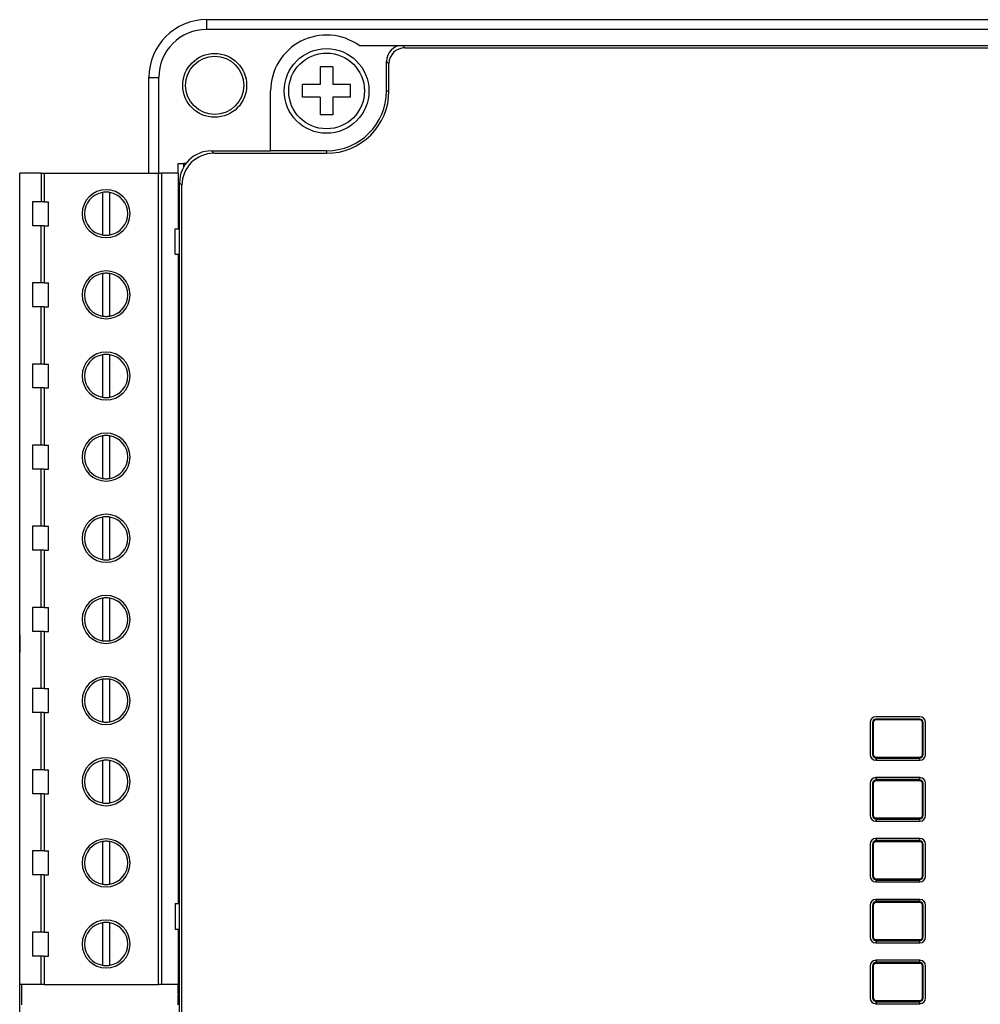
# Model space of a CAD drawing. Header units: millimetres. Extents: x -7023 to 53801, y 9849 to 33561.
# Tile 454 of 537: x 28855 to 28868, y 26556 to 26569. Entities that reach past the tile are written whole.
import ezdxf

# ---------------------------------------------------------------- set-up
doc = ezdxf.new("R2010")
doc.units = ezdxf.units.MM
doc.layers.add('IE_SKD', color=6, linetype='Continuous')

# ---------------------------------------------------------------- blocks, each defined once
blk = doc.blocks.new('Modul kontroli HID X100')
at = {"layer": 'IE_SKD', "linetype": 'Continuous', "lineweight": 25}
for p, q in [((-24131.167, -33193.704), (-24131.167, -33193.093)), ((-24081.05, -33193.093), (-24131.167, -33193.093)), ((-24081.05, -33193.704), (-24131.167, -33193.704)), ((-24121.635, -33194.704), (-24118.919, -33194.704)), ((-24118.919, -33194.704), (-24118.766, -33194.857)), ((-24118.919, -33194.704), (-24105.967, -33194.704)), ((-24118.766, -33194.857), (-24002.568, -33194.857)), ((-24105.967, -33194.704), (-24015.367, -33194.704)), ((-24119.764, -33195.855), (-24119.917, -33195.702)), ((-24119.917, -33197.554), (-24119.917, -33195.702)), ((-24123.267, -33196.054), (-24124.067, -33196.054)), ((-24124.067, -33196.054), (-24124.067, -33197.154)), ((-24123.267, -33196.054), (-24123.267, -33197.154)), ((-24119.764, -33197.554), (-24119.764, -33195.855)), ((-24134.779, -33196.704), (-24134.167, -33196.704)), ((-24134.779, -33202.698), (-24134.779, -33196.704)), ((-24134.167, -33202.698), (-24134.167, -33196.704)), ((-24127.167, -33201.304), (-24127.167, -33197.554)), ((-24124.067, -33197.154), (-24125.167, -33197.154)), ((-24125.167, -33197.954), (-24125.167, -33197.154)), ((-24122.167, -33197.154), (-24123.267, -33197.154)), ((-24122.167, -33197.954), (-24122.167, -33197.154)), ((-24119.917, -33197.554), (-24119.764, -33197.554)), ((-24124.067, -33197.954), (-24125.167, -33197.954)), ((-24124.067, -33197.954), (-24124.067, -33199.054)), ((-24123.267, -33197.954), (-24123.267, -33199.054)), ((-24122.167, -33197.954), (-24123.267, -33197.954)), ((-24123.267, -33199.054), (-24124.067, -33199.054)), ((-24130.871, -33201.304), (-24130.718, -33201.457)), ((-24130.871, -33201.304), (-24127.167, -33201.304)), ((-24123.667, -33201.304), (-24127.167, -33201.304)), ((-24123.667, -33201.304), (-24123.667, -33201.457)), ((-24130.718, -33201.457), (-24123.667, -33201.457)), ((-24132.96, -33202.698), (-24132.96, -33202.098)), ((-24132.96, -33202.098), (-24132.615, -33202.098)), ((-24132.465, -33202.098), (-24132.615, -33202.098)), ((-24132.615, -33202.098), (-24132.615, -33202.329)), ((-24142.86, -33253.498), (-24142.86, -33202.698)), ((-24141.515, -33202.698), (-24142.86, -33202.698)), ((-24141.515, -33202.698), (-24141.515, -33204.488)), ((-24141.515, -33202.698), (-24141.334, -33202.698)), ((-24141.334, -33202.698), (-24141.334, -33204.488)), ((-24141.334, -33202.698), (-24134.186, -33202.698)), ((-24134.186, -33253.498), (-24134.186, -33202.698)), ((-24134.186, -33202.698), (-24133.989, -33202.698)), ((-24133.989, -33202.698), (-24133.989, -33253.498)), ((-24132.96, -33202.698), (-24133.989, -33202.698)), ((-24132.96, -33202.698), (-24132.96, -33206.178)), ((-24132.714, -33203.454), (-24132.867, -33203.301)), ((-24132.867, -33306.108), (-24132.867, -33203.301)), ((-24132.714, -33305.955), (-24132.714, -33203.454)), ((-24137.69, -33203.908), (-24137.69, -33206.568)), ((-24137.231, -33206.568), (-24137.231, -33203.908)), ((-24132.96, -33204.363), (-24132.867, -33204.363)), ((-24142.06, -33204.488), (-24142.06, -33205.988)), ((-24141.515, -33204.488), (-24142.06, -33204.488)), ((-24141.334, -33204.488), (-24141.515, -33204.488)), ((-24141.334, -33204.488), (-24141.06, -33204.488)), ((-24141.06, -33205.988), (-24141.06, -33204.488)), ((-24141.515, -33205.988), (-24142.06, -33205.988)), ((-24141.515, -33209.568), (-24141.515, -33205.988)), ((-24141.334, -33205.988), (-24141.515, -33205.988)), ((-24141.334, -33205.988), (-24141.334, -33209.568)), ((-24141.334, -33205.988), (-24141.06, -33205.988)), ((-24133.136, -33207.778), (-24133.136, -33206.178)), ((-24133.136, -33206.178), (-24132.867, -33206.178)), ((-24132.96, -33206.113), (-24132.867, -33206.113)), ((-24133.136, -33207.778), (-24132.867, -33207.778)), ((-24132.96, -33207.778), (-24132.96, -33248.418)), ((-24137.69, -33208.988), (-24137.69, -33211.648)), ((-24137.231, -33211.648), (-24137.231, -33208.988)), ((-24142.06, -33209.568), (-24142.06, -33211.068)), ((-24141.515, -33209.568), (-24142.06, -33209.568)), ((-24141.334, -33209.568), (-24141.515, -33209.568)), ((-24141.334, -33209.568), (-24141.06, -33209.568)), ((-24141.06, -33211.068), (-24141.06, -33209.568)), ((-24132.96, -33209.443), (-24132.867, -33209.443)), ((-24141.515, -33211.068), (-24142.06, -33211.068)), ((-24141.515, -33214.648), (-24141.515, -33211.068)), ((-24141.334, -33211.068), (-24141.515, -33211.068)), ((-24141.334, -33211.068), (-24141.334, -33214.648)), ((-24141.334, -33211.068), (-24141.06, -33211.068)), ((-24132.96, -33211.193), (-24132.867, -33211.193)), ((-24137.69, -33214.068), (-24137.69, -33216.728)), ((-24137.231, -33216.728), (-24137.231, -33214.068)), ((-24142.06, -33214.648), (-24142.06, -33216.148)), ((-24141.515, -33214.648), (-24142.06, -33214.648)), ((-24141.334, -33214.648), (-24141.515, -33214.648)), ((-24141.334, -33214.648), (-24141.06, -33214.648)), ((-24141.06, -33216.148), (-24141.06, -33214.648)), ((-24132.96, -33214.523), (-24132.867, -33214.523)), ((-24141.515, -33216.148), (-24142.06, -33216.148)), ((-24141.515, -33219.728), (-24141.515, -33216.148)), ((-24141.334, -33216.148), (-24141.515, -33216.148)), ((-24141.334, -33216.148), (-24141.334, -33219.728)), ((-24141.334, -33216.148), (-24141.06, -33216.148)), ((-24132.96, -33216.273), (-24132.867, -33216.273)), ((-24137.69, -33219.148), (-24137.69, -33221.808)), ((-24137.231, -33221.808), (-24137.231, -33219.148)), ((-24142.06, -33219.728), (-24142.06, -33221.228)), ((-24141.515, -33219.728), (-24142.06, -33219.728)), ((-24141.334, -33219.728), (-24141.515, -33219.728)), ((-24141.334, -33219.728), (-24141.06, -33219.728)), ((-24141.06, -33221.228), (-24141.06, -33219.728)), ((-24132.96, -33219.603), (-24132.867, -33219.603)), ((-24141.515, -33221.228), (-24142.06, -33221.228)), ((-24141.515, -33224.808), (-24141.515, -33221.228)), ((-24141.334, -33221.228), (-24141.515, -33221.228)), ((-24141.334, -33221.228), (-24141.334, -33224.808)), ((-24141.334, -33221.228), (-24141.06, -33221.228)), ((-24132.96, -33221.353), (-24132.867, -33221.353)), ((-24142.06, -33224.808), (-24142.06, -33226.308)), ((-24141.515, -33224.808), (-24142.06, -33224.808)), ((-24141.334, -33224.808), (-24141.515, -33224.808)), ((-24141.334, -33224.808), (-24141.06, -33224.808)), ((-24141.06, -33226.308), (-24141.06, -33224.808)), ((-24137.69, -33224.228), (-24137.69, -33226.888)), ((-24137.231, -33226.888), (-24137.231, -33224.228)), ((-24132.96, -33224.683), (-24132.867, -33224.683)), ((-24141.515, -33226.308), (-24142.06, -33226.308)), ((-24141.515, -33229.888), (-24141.515, -33226.308)), ((-24141.334, -33226.308), (-24141.515, -33226.308)), ((-24141.334, -33226.308), (-24141.334, -33229.888)), ((-24141.334, -33226.308), (-24141.06, -33226.308)), ((-24132.96, -33226.433), (-24132.867, -33226.433)), ((-24137.69, -33229.308), (-24137.69, -33231.968)), ((-24137.231, -33231.968), (-24137.231, -33229.308)), ((-24142.06, -33229.888), (-24142.06, -33231.388)), ((-24141.515, -33229.888), (-24142.06, -33229.888)), ((-24141.334, -33229.888), (-24141.515, -33229.888)), ((-24141.334, -33229.888), (-24141.06, -33229.888)), ((-24141.06, -33231.388), (-24141.06, -33229.888)), ((-24132.96, -33229.763), (-24132.867, -33229.763)), ((-24141.515, -33231.388), (-24142.06, -33231.388)), ((-24141.515, -33234.968), (-24141.515, -33231.388)), ((-24141.334, -33231.388), (-24141.515, -33231.388)), ((-24141.334, -33231.388), (-24141.334, -33234.968)), ((-24141.334, -33231.388), (-24141.06, -33231.388)), ((-24132.96, -33231.513), (-24132.867, -33231.513)), ((-24142.867, -33231.704), (-24142.867, -33232.704)), ((-24142.86, -33231.704), (-24142.867, -33231.704)), ((-24142.867, -33276.704), (-24142.867, -33232.704)), ((-24137.69, -33234.388), (-24137.69, -33237.048)), ((-24137.231, -33237.048), (-24137.231, -33234.388)), ((-24142.06, -33234.968), (-24142.06, -33236.468)), ((-24141.515, -33234.968), (-24142.06, -33234.968)), ((-24141.334, -33234.968), (-24141.515, -33234.968)), ((-24141.334, -33234.968), (-24141.06, -33234.968)), ((-24141.06, -33236.468), (-24141.06, -33234.968)), ((-24132.96, -33234.843), (-24132.867, -33234.843)), ((-24141.515, -33236.468), (-24142.06, -33236.468)), ((-24141.515, -33240.048), (-24141.515, -33236.468)), ((-24141.334, -33236.468), (-24141.515, -33236.468)), ((-24141.334, -33236.468), (-24141.334, -33240.048)), ((-24141.334, -33236.468), (-24141.06, -33236.468)), ((-24132.96, -33236.593), (-24132.867, -33236.593)), ((-24089.657, -33237.088), (-24089.657, -33239.098)), ((-24089.457, -33237.088), (-24089.501, -33237.088)), ((-24089.501, -33237.088), (-24089.501, -33239.098)), ((-24089.457, -33237.088), (-24089.457, -33239.098)), ((-24086.541, -33236.732), (-24089.301, -33236.732)), ((-24089.301, -33236.888), (-24089.301, -33236.932)), ((-24086.541, -33236.888), (-24089.301, -33236.888)), ((-24086.541, -33236.932), (-24089.301, -33236.932)), ((-24086.541, -33236.932), (-24086.541, -33236.888)), ((-24086.385, -33239.098), (-24086.385, -33237.088)), ((-24086.341, -33237.088), (-24086.385, -33237.088)), ((-24086.341, -33239.098), (-24086.341, -33237.088)), ((-24086.185, -33239.098), (-24086.185, -33237.088)), ((-24137.69, -33239.468), (-24137.69, -33242.128)), ((-24137.231, -33242.128), (-24137.231, -33239.468)), ((-24089.501, -33239.098), (-24089.457, -33239.098)), ((-24089.301, -33239.254), (-24086.541, -33239.254)), ((-24089.301, -33239.254), (-24089.301, -33239.298)), ((-24089.266, -33239.332), (-24089.301, -33239.298)), ((-24089.301, -33239.298), (-24089.301, -33239.454)), ((-24089.301, -33239.454), (-24086.541, -33239.454)), ((-24089.266, -33239.332), (-24086.576, -33239.332)), ((-24089.266, -33239.454), (-24089.266, -33239.332)), ((-24086.576, -33239.332), (-24086.541, -33239.298)), ((-24086.576, -33239.332), (-24086.576, -33239.454)), ((-24086.541, -33239.298), (-24086.541, -33239.254)), ((-24086.541, -33239.454), (-24086.541, -33239.298)), ((-24086.385, -33239.098), (-24086.341, -33239.098)), ((-24142.06, -33240.048), (-24142.06, -33241.548)), ((-24141.515, -33240.048), (-24142.06, -33240.048)), ((-24141.334, -33240.048), (-24141.515, -33240.048)), ((-24141.334, -33240.048), (-24141.06, -33240.048)), ((-24141.06, -33241.548), (-24141.06, -33240.048)), ((-24132.96, -33239.923), (-24132.867, -33239.923)), ((-24089.301, -33240.542), (-24089.301, -33240.698)), ((-24086.541, -33240.542), (-24089.301, -33240.542)), ((-24089.266, -33240.663), (-24089.301, -33240.698)), ((-24089.301, -33240.698), (-24089.301, -33240.742)), ((-24086.541, -33240.742), (-24089.301, -33240.742)), ((-24089.266, -33240.663), (-24089.266, -33240.542)), ((-24086.576, -33240.663), (-24089.266, -33240.663)), ((-24086.576, -33240.542), (-24086.576, -33240.663)), ((-24086.576, -33240.663), (-24086.541, -33240.698)), ((-24086.541, -33240.698), (-24086.541, -33240.542)), ((-24086.541, -33240.742), (-24086.541, -33240.698)), ((-24089.657, -33240.898), (-24089.657, -33242.908)), ((-24089.457, -33240.898), (-24089.501, -33240.898)), ((-24089.501, -33240.898), (-24089.501, -33242.908)), ((-24089.457, -33240.898), (-24089.457, -33242.908)), ((-24086.385, -33242.908), (-24086.385, -33240.898)), ((-24086.341, -33240.898), (-24086.385, -33240.898)), ((-24086.341, -33242.908), (-24086.341, -33240.898)), ((-24086.185, -33242.908), (-24086.185, -33240.898)), ((-24141.515, -33241.548), (-24142.06, -33241.548)), ((-24141.515, -33245.128), (-24141.515, -33241.548)), ((-24141.334, -33241.548), (-24141.515, -33241.548)), ((-24141.334, -33241.548), (-24141.334, -33245.128)), ((-24141.334, -33241.548), (-24141.06, -33241.548)), ((-24132.96, -33241.673), (-24132.867, -33241.673)), ((-24089.501, -33242.908), (-24089.457, -33242.908)), ((-24089.301, -33243.064), (-24086.541, -33243.064)), ((-24089.301, -33243.064), (-24089.301, -33243.108)), ((-24089.266, -33243.142), (-24089.301, -33243.108)), ((-24089.301, -33243.108), (-24089.301, -33243.264)), ((-24089.301, -33243.264), (-24086.541, -33243.264)), ((-24089.266, -33243.142), (-24086.576, -33243.142)), ((-24089.266, -33243.264), (-24089.266, -33243.142)), ((-24086.576, -33243.142), (-24086.541, -33243.108)), ((-24086.576, -33243.142), (-24086.576, -33243.264)), ((-24086.541, -33243.108), (-24086.541, -33243.064)), ((-24086.541, -33243.264), (-24086.541, -33243.108)), ((-24086.385, -33242.908), (-24086.341, -33242.908)), ((-24089.301, -33244.352), (-24089.301, -33244.508)), ((-24086.541, -33244.352), (-24089.301, -33244.352)), ((-24089.266, -33244.473), (-24089.301, -33244.508)), ((-24089.301, -33244.508), (-24089.301, -33244.552)), ((-24089.266, -33244.473), (-24089.266, -33244.352)), ((-24086.576, -33244.473), (-24089.266, -33244.473)), ((-24086.576, -33244.352), (-24086.576, -33244.473)), ((-24086.576, -33244.473), (-24086.541, -33244.508)), ((-24086.541, -33244.508), (-24086.541, -33244.352)), ((-24086.541, -33244.552), (-24086.541, -33244.508)), ((-24142.06, -33245.128), (-24142.06, -33246.628)), ((-24141.515, -33245.128), (-24142.06, -33245.128)), ((-24141.334, -33245.128), (-24141.515, -33245.128)), ((-24141.334, -33245.128), (-24141.06, -33245.128)), ((-24141.06, -33246.628), (-24141.06, -33245.128)), ((-24137.69, -33244.548), (-24137.69, -33247.208)), ((-24137.231, -33247.208), (-24137.231, -33244.548)), ((-24132.96, -33245.003), (-24132.867, -33245.003)), ((-24089.657, -33244.708), (-24089.657, -33246.718)), ((-24089.501, -33244.708), (-24089.501, -33246.718)), ((-24089.457, -33244.708), (-24089.501, -33244.708)), ((-24089.457, -33244.708), (-24089.457, -33246.718)), ((-24086.541, -33244.552), (-24089.301, -33244.552)), ((-24086.385, -33246.718), (-24086.385, -33244.708)), ((-24086.341, -33244.708), (-24086.385, -33244.708)), ((-24086.341, -33246.718), (-24086.341, -33244.708)), ((-24086.185, -33246.718), (-24086.185, -33244.708)), ((-24141.515, -33246.628), (-24142.06, -33246.628)), ((-24141.515, -33250.208), (-24141.515, -33246.628)), ((-24141.334, -33246.628), (-24141.515, -33246.628)), ((-24141.334, -33246.628), (-24141.334, -33250.208)), ((-24141.334, -33246.628), (-24141.06, -33246.628)), ((-24132.96, -33246.753), (-24132.867, -33246.753)), ((-24089.501, -33246.718), (-24089.457, -33246.718)), ((-24089.301, -33246.874), (-24086.541, -33246.874)), ((-24089.301, -33246.874), (-24089.301, -33246.918)), ((-24089.266, -33246.952), (-24089.301, -33246.918)), ((-24089.301, -33246.918), (-24089.301, -33247.074)), ((-24089.266, -33246.952), (-24086.576, -33246.952)), ((-24089.266, -33247.074), (-24089.266, -33246.952)), ((-24086.576, -33246.952), (-24086.541, -33246.918)), ((-24086.576, -33246.952), (-24086.576, -33247.074)), ((-24086.541, -33246.918), (-24086.541, -33246.874)), ((-24086.541, -33247.074), (-24086.541, -33246.918)), ((-24086.385, -33246.718), (-24086.341, -33246.718)), ((-24089.301, -33247.074), (-24086.541, -33247.074)), ((-24089.301, -33248.162), (-24089.301, -33248.318)), ((-24086.541, -33248.162), (-24089.301, -33248.162)), ((-24089.266, -33248.283), (-24089.266, -33248.162)), ((-24086.576, -33248.162), (-24086.576, -33248.283)), ((-24086.541, -33248.318), (-24086.541, -33248.162)), ((-24133.136, -33248.418), (-24133.136, -33250.018)), ((-24133.136, -33248.418), (-24132.867, -33248.418)), ((-24089.657, -33248.518), (-24089.657, -33250.528)), ((-24089.457, -33248.518), (-24089.501, -33248.518)), ((-24089.501, -33248.518), (-24089.501, -33250.528)), ((-24089.457, -33248.518), (-24089.457, -33250.528)), ((-24089.266, -33248.283), (-24089.301, -33248.318)), ((-24089.301, -33248.318), (-24089.301, -33248.362)), ((-24086.541, -33248.362), (-24089.301, -33248.362)), ((-24086.576, -33248.283), (-24089.266, -33248.283)), ((-24086.576, -33248.283), (-24086.541, -33248.318)), ((-24086.541, -33248.362), (-24086.541, -33248.318)), ((-24086.341, -33248.518), (-24086.385, -33248.518)), ((-24086.385, -33250.528), (-24086.385, -33248.518)), ((-24086.341, -33250.528), (-24086.341, -33248.518)), ((-24086.185, -33250.528), (-24086.185, -33248.518)), ((-24137.69, -33249.628), (-24137.69, -33252.288)), ((-24137.231, -33252.288), (-24137.231, -33249.628)), ((-24133.136, -33250.018), (-24132.867, -33250.018)), ((-24132.96, -33250.018), (-24132.96, -33253.498)), ((-24132.96, -33250.083), (-24132.867, -33250.083)), ((-24142.06, -33250.208), (-24142.06, -33251.708)), ((-24141.515, -33250.208), (-24142.06, -33250.208)), ((-24141.334, -33250.208), (-24141.515, -33250.208)), ((-24141.334, -33250.208), (-24141.06, -33250.208)), ((-24141.06, -33251.708), (-24141.06, -33250.208)), ((-24089.501, -33250.528), (-24089.457, -33250.528)), ((-24089.301, -33250.684), (-24086.541, -33250.684)), ((-24089.301, -33250.684), (-24089.301, -33250.728)), ((-24086.541, -33250.728), (-24086.541, -33250.684)), ((-24086.385, -33250.528), (-24086.341, -33250.528)), ((-24089.266, -33250.762), (-24089.301, -33250.728)), ((-24089.301, -33250.728), (-24089.301, -33250.884)), ((-24089.301, -33250.884), (-24086.541, -33250.884)), ((-24089.266, -33250.762), (-24086.576, -33250.762)), ((-24089.266, -33250.884), (-24089.266, -33250.762)), ((-24086.576, -33250.762), (-24086.541, -33250.728)), ((-24086.576, -33250.762), (-24086.576, -33250.884)), ((-24086.541, -33250.884), (-24086.541, -33250.728)), ((-24141.515, -33251.708), (-24142.06, -33251.708)), ((-24141.515, -33253.498), (-24141.515, -33251.708)), ((-24141.334, -33251.708), (-24141.515, -33251.708)), ((-24141.334, -33251.708), (-24141.334, -33253.498)), ((-24141.334, -33251.708), (-24141.06, -33251.708)), ((-24132.96, -33251.833), (-24132.867, -33251.833)), ((-24089.657, -33252.328), (-24089.657, -33254.338)), ((-24089.457, -33252.328), (-24089.501, -33252.328)), ((-24089.501, -33252.328), (-24089.501, -33254.338)), ((-24089.457, -33252.328), (-24089.457, -33254.338)), ((-24089.301, -33251.972), (-24089.301, -33252.128)), ((-24086.541, -33251.972), (-24089.301, -33251.972)), ((-24089.266, -33252.093), (-24089.301, -33252.128)), ((-24089.301, -33252.128), (-24089.301, -33252.172)), ((-24086.541, -33252.172), (-24089.301, -33252.172)), ((-24089.266, -33252.093), (-24089.266, -33251.972)), ((-24086.576, -33252.093), (-24089.266, -33252.093)), ((-24086.576, -33251.972), (-24086.576, -33252.093)), ((-24086.576, -33252.093), (-24086.541, -33252.128)), ((-24086.541, -33252.128), (-24086.541, -33251.972)), ((-24086.541, -33252.172), (-24086.541, -33252.128)), ((-24086.385, -33254.338), (-24086.385, -33252.328)), ((-24086.341, -33252.328), (-24086.385, -33252.328)), ((-24086.341, -33254.338), (-24086.341, -33252.328)), ((-24086.185, -33254.338), (-24086.185, -33252.328)), ((-24141.515, -33253.498), (-24142.86, -33253.498)), ((-24142.745, -33253.498), (-24142.745, -33254.768)), ((-24141.334, -33253.498), (-24141.515, -33253.498)), ((-24141.334, -33253.498), (-24134.186, -33253.498)), ((-24133.989, -33253.498), (-24134.186, -33253.498)), ((-24132.96, -33253.498), (-24133.989, -33253.498)), ((-24132.96, -33254.098), (-24132.96, -33253.498)), ((-24132.96, -33254.098), (-24132.867, -33254.098)), ((-24132.96, -33254.768), (-24132.96, -33254.168)), ((-24132.96, -33254.168), (-24132.867, -33254.168)), ((-24089.501, -33254.338), (-24089.457, -33254.338)), ((-24086.385, -33254.338), (-24086.341, -33254.338)), ((-24089.301, -33254.494), (-24086.541, -33254.494)), ((-24089.301, -33254.494), (-24089.301, -33254.538)), ((-24089.266, -33254.572), (-24089.301, -33254.538)), ((-24089.301, -33254.538), (-24089.301, -33254.694)), ((-24089.301, -33254.694), (-24086.541, -33254.694)), ((-24089.266, -33254.572), (-24086.576, -33254.572)), ((-24089.266, -33254.694), (-24089.266, -33254.572)), ((-24086.576, -33254.572), (-24086.541, -33254.538)), ((-24086.576, -33254.572), (-24086.576, -33254.694)), ((-24086.541, -33254.538), (-24086.541, -33254.494)), ((-24086.541, -33254.694), (-24086.541, -33254.538))]:
    blk.add_line(p, q, dxfattribs=at)
for centre, radius in [((-24130.667, -33197.204), 2), ((-24123.667, -33197.554), 2.65), ((-24123.667, -33197.554), 2.371), ((-24130.667, -33197.204), 1.825)]:
    blk.add_circle(centre, radius, dxfattribs=at)
for centre, radius, start, end in [((-24131.167, -33196.704), 3.612, 90, 180), ((-24131.167, -33196.704), 3, 90, 180), ((-24123.667, -33197.554), 3.5, 54.5168, 180), ((-24123.667, -33197.554), 3.903, 270, 0), ((-24123.667, -33197.554), 3.75, 270, 0), ((-24137.46, -33205.238), 1.5, 90, 270), ((-24137.46, -33205.238), 1.5, 270, 90), ((-24137.46, -33205.238), 1.35, 99.79454, 260.20546), ((-24137.46, -33205.238), 1.35, 90, 99.79454), ((-24137.46, -33205.238), 1.35, 80.20546, 90), ((-24137.46, -33205.238), 1.35, 279.79454, 80.20546), ((-24137.46, -33205.238), 1.35, 260.20546, 270), ((-24137.46, -33205.238), 1.35, 270, 279.79454), ((-24137.46, -33210.318), 1.5, 90, 270), ((-24137.46, -33210.318), 1.35, 99.79454, 260.20546), ((-24137.46, -33210.318), 1.35, 90, 99.79454), ((-24137.46, -33210.318), 1.5, 270, 90), ((-24137.46, -33210.318), 1.35, 80.20546, 90), ((-24137.46, -33210.318), 1.35, 279.79454, 80.20546), ((-24137.46, -33210.318), 1.35, 260.20546, 270), ((-24137.46, -33210.318), 1.35, 270, 279.79454), ((-24137.46, -33215.398), 1.5, 90, 270), ((-24137.46, -33215.398), 1.35, 99.79454, 260.20546), ((-24137.46, -33215.398), 1.35, 90, 99.79454), ((-24137.46, -33215.398), 1.5, 270, 90), ((-24137.46, -33215.398), 1.35, 80.20546, 90), ((-24137.46, -33215.398), 1.35, 279.79454, 80.20546), ((-24137.46, -33215.398), 1.35, 260.20546, 270), ((-24137.46, -33215.398), 1.35, 270, 279.79454), ((-24137.46, -33220.478), 1.5, 90, 270), ((-24137.46, -33220.478), 1.35, 99.79454, 260.20546), ((-24137.46, -33220.478), 1.35, 90, 99.79454), ((-24137.46, -33220.478), 1.5, 270, 90), ((-24137.46, -33220.478), 1.35, 80.20546, 90), ((-24137.46, -33220.478), 1.35, 279.79454, 80.20546), ((-24137.46, -33220.478), 1.35, 260.20546, 270), ((-24137.46, -33220.478), 1.35, 270, 279.79454), ((-24137.46, -33225.558), 1.5, 90, 270), ((-24137.46, -33225.558), 1.5, 270, 90), ((-24137.46, -33225.558), 1.35, 99.79454, 260.20546), ((-24137.46, -33225.558), 1.35, 90, 99.79454), ((-24137.46, -33225.558), 1.35, 80.20546, 90), ((-24137.46, -33225.558), 1.35, 279.79454, 80.20546), ((-24137.46, -33225.558), 1.35, 260.20546, 270), ((-24137.46, -33225.558), 1.35, 270, 279.79454), ((-24137.46, -33230.638), 1.5, 90, 270), ((-24137.46, -33230.638), 1.35, 99.79454, 260.20546), ((-24137.46, -33230.638), 1.35, 90, 99.79454), ((-24137.46, -33230.638), 1.5, 270, 90), ((-24137.46, -33230.638), 1.35, 80.20546, 90), ((-24137.46, -33230.638), 1.35, 279.79454, 80.20546), ((-24137.46, -33230.638), 1.35, 260.20546, 270), ((-24137.46, -33230.638), 1.35, 270, 279.79454), ((-24137.46, -33235.718), 1.5, 90, 270), ((-24137.46, -33235.718), 1.35, 99.79454, 260.20546), ((-24137.46, -33235.718), 1.35, 90, 99.79454), ((-24137.46, -33235.718), 1.5, 270, 90), ((-24137.46, -33235.718), 1.35, 80.20546, 90), ((-24137.46, -33235.718), 1.35, 279.79454, 80.20546), ((-24137.46, -33235.718), 1.35, 260.20546, 270), ((-24137.46, -33235.718), 1.35, 270, 279.79454), ((-24089.301, -33237.088), 0.356, 90, 180), ((-24089.301, -33237.088), 0.2, 90, 180), ((-24089.301, -33237.088), 0.156, 90, 180), ((-24086.541, -33237.088), 0.356, 0, 90), ((-24086.541, -33237.088), 0.2, 0, 90), ((-24086.541, -33237.088), 0.156, 0, 90), ((-24137.46, -33240.798), 1.5, 90, 270), ((-24137.46, -33240.798), 1.35, 99.79454, 260.20546), ((-24137.46, -33240.798), 1.35, 90, 99.79454), ((-24137.46, -33240.798), 1.5, 270, 90), ((-24137.46, -33240.798), 1.35, 80.20546, 90), ((-24137.46, -33240.798), 1.35, 279.79454, 80.20546), ((-24089.301, -33239.098), 0.356, 180, 270), ((-24089.301, -33239.098), 0.2, 180, 270), ((-24089.301, -33239.098), 0.156, 180, 270), ((-24086.541, -33239.098), 0.156, 270, 0), ((-24086.541, -33239.098), 0.2, 270, 0), ((-24086.541, -33239.098), 0.356, 270, 0), ((-24089.301, -33240.898), 0.356, 90, 180), ((-24089.301, -33240.898), 0.2, 90, 180), ((-24089.301, -33240.898), 0.156, 90, 180), ((-24086.541, -33240.898), 0.356, 0, 90), ((-24086.541, -33240.898), 0.2, 0, 90), ((-24086.541, -33240.898), 0.156, 0, 90), ((-24137.46, -33240.798), 1.35, 260.20546, 270), ((-24137.46, -33240.798), 1.35, 270, 279.79454), ((-24089.301, -33242.908), 0.356, 180, 270), ((-24089.301, -33242.908), 0.2, 180, 270), ((-24089.301, -33242.908), 0.156, 180, 270), ((-24086.541, -33242.908), 0.156, 270, 0), ((-24086.541, -33242.908), 0.2, 270, 0), ((-24086.541, -33242.908), 0.356, 270, 0), ((-24137.46, -33245.878), 1.5, 90, 270), ((-24137.46, -33245.878), 1.35, 90, 99.79454), ((-24137.46, -33245.878), 1.5, 270, 90), ((-24137.46, -33245.878), 1.35, 80.20546, 90), ((-24089.301, -33244.708), 0.356, 90, 180), ((-24089.301, -33244.708), 0.2, 90, 180), ((-24086.541, -33244.708), 0.356, 0, 90), ((-24086.541, -33244.708), 0.2, 0, 90), ((-24137.46, -33245.878), 1.35, 99.79454, 260.20546), ((-24137.46, -33245.878), 1.35, 279.79454, 80.20546), ((-24089.301, -33244.708), 0.156, 90, 180), ((-24086.541, -33244.708), 0.156, 0, 90), ((-24089.301, -33246.718), 0.356, 180, 270), ((-24089.301, -33246.718), 0.2, 180, 270), ((-24089.301, -33246.718), 0.156, 180, 270), ((-24086.541, -33246.718), 0.156, 270, 0), ((-24086.541, -33246.718), 0.2, 270, 0), ((-24086.541, -33246.718), 0.356, 270, 0), ((-24137.46, -33245.878), 1.35, 260.20546, 270), ((-24137.46, -33245.878), 1.35, 270, 279.79454), ((-24089.301, -33248.518), 0.356, 90, 180), ((-24086.541, -33248.518), 0.356, 0, 90), ((-24089.301, -33248.518), 0.2, 90, 180), ((-24089.301, -33248.518), 0.156, 90, 180), ((-24086.541, -33248.518), 0.2, 0, 90), ((-24086.541, -33248.518), 0.156, 0, 90), ((-24137.46, -33250.958), 1.5, 90, 270), ((-24137.46, -33250.958), 1.5, 270, 90), ((-24137.46, -33250.958), 1.35, 99.79454, 260.20546), ((-24137.46, -33250.958), 1.35, 90, 99.79454), ((-24137.46, -33250.958), 1.35, 80.20546, 90), ((-24137.46, -33250.958), 1.35, 279.79454, 80.20546), ((-24089.301, -33250.528), 0.356, 180, 270), ((-24089.301, -33250.528), 0.2, 180, 270), ((-24089.301, -33250.528), 0.156, 180, 270), ((-24086.541, -33250.528), 0.156, 270, 0), ((-24086.541, -33250.528), 0.2, 270, 0), ((-24086.541, -33250.528), 0.356, 270, 0), ((-24137.46, -33250.958), 1.35, 260.20546, 270), ((-24137.46, -33250.958), 1.35, 270, 279.79454), ((-24089.301, -33252.328), 0.356, 90, 180), ((-24089.301, -33252.328), 0.2, 90, 180), ((-24089.301, -33252.328), 0.156, 90, 180), ((-24086.541, -33252.328), 0.356, 0, 90), ((-24086.541, -33252.328), 0.2, 0, 90), ((-24086.541, -33252.328), 0.156, 0, 90), ((-24089.301, -33254.338), 0.356, 180, 270), ((-24089.301, -33254.338), 0.2, 180, 270), ((-24089.301, -33254.338), 0.156, 180, 270), ((-24086.541, -33254.338), 0.156, 270, 0), ((-24086.541, -33254.338), 0.2, 270, 0), ((-24086.541, -33254.338), 0.356, 270, 0)]:
    blk.add_arc(centre, radius, start, end, dxfattribs=at)
for centre, major_axis, ratio, start_param, end_param in [((-24118.915, -33195.706), (-0.71, 0.71), 0.99628, 5.499651, 7.06672), ((-24118.762, -33195.859), (-0.71, 0.71), 0.99628, 5.499651, 7.06672), ((-24130.863, -33203.308), (1.419, -1.419), 0.99628, 2.358058, 3.925127), ((-24130.71, -33203.461), (1.419, -1.419), 0.99628, 2.358058, 3.925127), ((-24141.801, -33231.704), (1.066, 0), 0.998074, 3.031112, 3.141593)]:
    blk.add_ellipse(centre, major_axis=major_axis, ratio=ratio, start_param=start_param, end_param=end_param, dxfattribs=at)

msp = doc.modelspace()

# ---------------------------------------------------------------- block references
at = {"layer": 'IE_SKD', "ltscale": 200, "transparency": 33554687, "xscale": 0.2244324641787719, "yscale": 0.2244324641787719, "zscale": 0.2244324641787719}
msp.add_blockref('Modul kontroli HID X100', (34273.179, 34019.095), dxfattribs=at)

doc.saveas('drawing.dxf')
